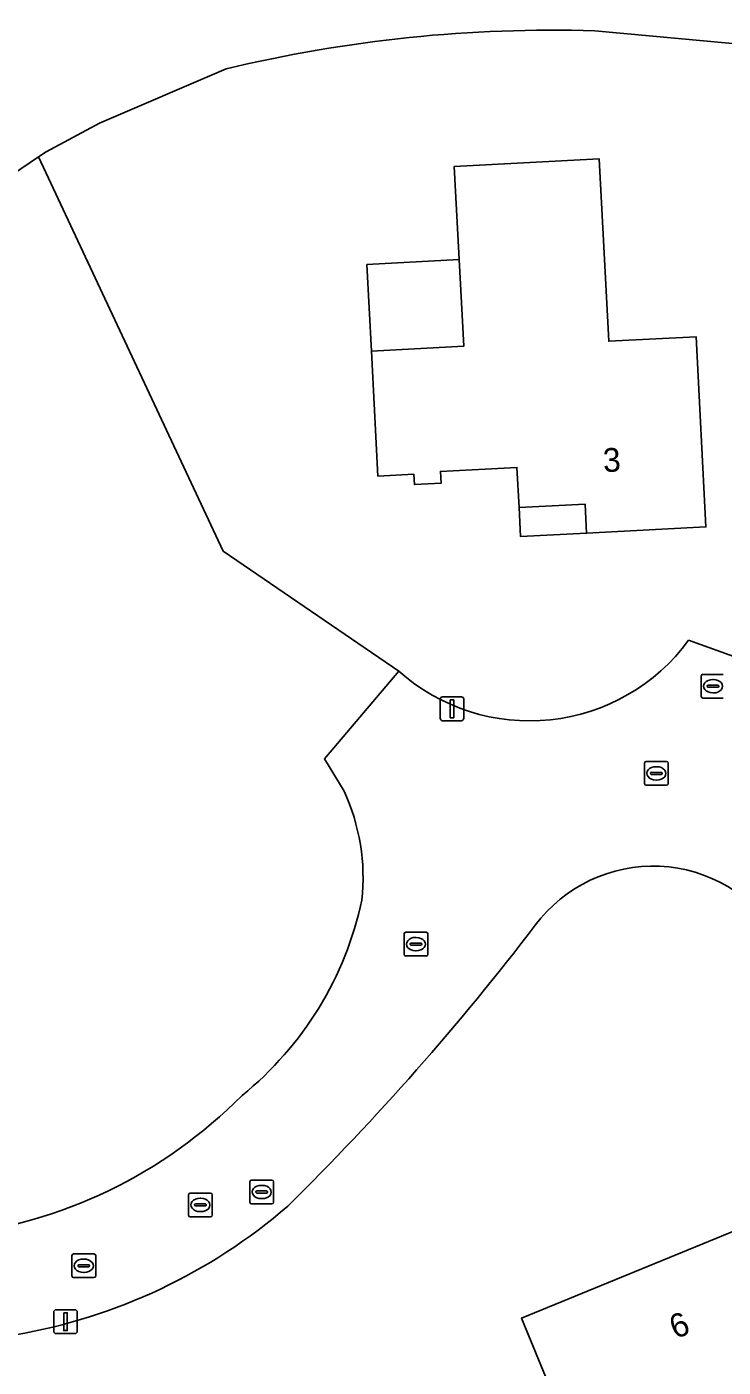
# Model space of a CAD drawing. Extents: x 162156 to 163172, y 378995 to 380779.
# Drawn here: x 162683.3 to 162712.5, y 380134.4 to 380190.7 of the extents above; entities that cross this region are included whole.
import ezdxf

# ---------------------------------------------------------------- set-up
doc = ezdxf.new("R2010")
doc.units = 0
for name, color, linetype in [('IMGEO_Brandkraan', 7, 'Continuous'), ('IMGEO_Erf', 7, 'Continuous'), ('IMGEO_Grasland_overig', 7, 'Continuous'), ('IMGEO_Kolk', 7, 'Continuous'), ('IMGEO_Lichtmast', 7, 'Continuous'), ('IMGEO_Naaldbos', 7, 'Continuous'), ('IMGEO_Pand', 7, 'Continuous'), ('IMGEO_Pand_nummerreeks', 7, 'Continuous'), ('IMGEO_Pand_overbouw', 7, 'Continuous'), ('IMGEO_Rijbaan_lokaal_open', 7, 'Continuous'), ('IMGEO_Rioolput', 7, 'Continuous')]:
    doc.layers.add(name, color=color, linetype=linetype)

msp = doc.modelspace()

# ---------------------------------------------------------------- linework, layer by layer
at = {"layer": 'IMGEO_Brandkraan'}
for p, q in [((162692.641, 380141.313), (162692.641, 380142.165)), ((162692.716, 380142.239), (162693.568, 380142.239)), ((162693.129, 380142.019), (162693.154, 380142.019)), ((162693.642, 380142.165), (162693.642, 380141.313)), ((162692.9, 380141.733), (162692.9, 380141.745)), ((162693.338, 380141.696), (162692.94, 380141.696)), ((162692.943, 380141.782), (162693.341, 380141.782)), ((162693.152, 380141.459), (162693.127, 380141.459)), ((162693.384, 380141.745), (162693.384, 380141.733)), ((162693.568, 380141.239), (162692.716, 380141.239))]:
    msp.add_line(p, q, dxfattribs=at)
for points in [[(162692.641, 380141.313), (162692.641, 380142.165)], [(162692.716, 380142.239), (162693.568, 380142.239)], [(162693.642, 380142.165), (162693.642, 380141.313)], [(162693.568, 380141.239), (162692.716, 380141.239)]]:
    msp.add_lwpolyline(points, dxfattribs=at)
for centre, radius, start, end in [((162692.718, 380142.163), 0.0765, 91.552, 178.448), ((162692.718, 380142.163), 0.0765, 91.552, 178.448), ((162693.566, 380142.163), 0.0765, 1.552, 88.448), ((162693.566, 380142.163), 0.0765, 1.552, 88.448), ((162692.94, 380141.742), 0.0403, 85.8775, 175.7526), ((162692.937, 380141.732), 0.0366, 178.938, 274.7102), ((162693.341, 380141.739), 0.043, 264.8664, 352.4533), ((162693.345, 380141.744), 0.0386, 1.7309, 96.639), ((162692.718, 380141.315), 0.0765, 181.552, 268.448), ((162692.718, 380141.315), 0.0765, 181.552, 268.448), ((162693.566, 380141.315), 0.0765, 271.552, 358.448), ((162693.566, 380141.315), 0.0765, 271.552, 358.448)]:
    msp.add_arc(centre, radius, start, end, dxfattribs=at)
for centre, major_axis, ratio, start_param, end_param in [((162693.128, 380141.739), (-0.387, 0.002), 0.722429, 4.712389, 7.853982), ((162693.153, 380141.739), (-0.39, 0.002), 0.717154, 1.570796, 4.712389)]:
    msp.add_ellipse(centre, major_axis=major_axis, ratio=ratio, start_param=start_param, end_param=end_param, dxfattribs=at)
at = {"layer": 'IMGEO_Erf'}
for points in [[(162714.231, 380184.849), (162713.997, 380189.904), (162707.141, 380190.538)], [(162691.653, 380188.938), (162686.321, 380186.65), (162684.072, 380185.457), (162683.75, 380185.241), (162691.517, 380168.667), (162698.902, 380163.627)], [(162711.089, 380164.923), (162715.507, 380163.335)], [(162714.758, 380133.013), (162707.223, 380129.931), (162708.11, 380127.761), (162704.256, 380126.184), (162703.725, 380127.483), (162701.832, 380132.11), (162705.263, 380133.513), (162704.065, 380136.442), (162715.035, 380140.929)]]:
    msp.add_lwpolyline(points, dxfattribs=at)
msp.add_lwpolyline([(162701.237, 380184.839), (162707.327, 380185.158), (162707.729, 380177.489), (162711.4, 380177.681), (162711.819, 380169.688), (162706.8, 380169.425), (162706.736, 380170.651), (162703.96, 380170.506), (162703.872, 380172.189), (162700.654, 380172.02), (162700.68, 380171.524), (162699.559, 380171.465), (162699.536, 380171.903), (162698.027, 380171.824), (162697.751, 380177.076), (162701.633, 380177.28)], close=True, dxfattribs=at)
for centre, radius, start, end in [((162705.362, 380131.994), 58.571, 88.25973, 103.5364), ((162704.405, 380169.825), 8.289, 228.3998, 323.7405), ((162709.595, 380149.254), 6.18, 31.5716, 143.3077), ((162614.624, 380221.792), 113.325, 314.63336, 322.59034), ((162678.782, 380159.06), 23.662, 279.726, 310.8004)]:
    msp.add_arc(centre, radius, start, end, dxfattribs=at)
at = {"layer": 'IMGEO_Grasland_overig'}
msp.add_lwpolyline([(162696.604, 380158.585), (162695.779, 380159.944), (162698.902, 380163.627), (162691.517, 380168.667), (162683.75, 380185.241), (162681.901, 380184), (162672.953, 380177.826), (162660.112, 380154.748), (162660.931, 380151.994)], dxfattribs=at)
for centre, radius, start, end in [((162688.648, 380154.932), 8.754, 353.8956, 24.664), ((162683.199, 380157.045), 14.478, 309.0155, 347.863), ((162677.9, 380160.074), 20.288, 276.155, 315.2697)]:
    msp.add_arc(centre, radius, start, end, dxfattribs=at)
at = {"layer": 'IMGEO_Kolk'}
for p, q in [((162709.234, 380158.906), (162709.234, 380159.758)), ((162709.309, 380159.832), (162710.161, 380159.832)), ((162709.722, 380159.612), (162709.747, 380159.612)), ((162710.235, 380159.758), (162710.235, 380158.906)), ((162709.493, 380159.326), (162709.493, 380159.338)), ((162709.931, 380159.289), (162709.533, 380159.289)), ((162709.536, 380159.375), (162709.934, 380159.375)), ((162709.745, 380159.052), (162709.72, 380159.052)), ((162709.977, 380159.338), (162709.977, 380159.326)), ((162710.161, 380158.832), (162709.309, 380158.832)), ((162699.126, 380151.731), (162699.126, 380152.583)), ((162699.201, 380152.657), (162700.053, 380152.657)), ((162699.385, 380152.151), (162699.385, 380152.163)), ((162699.428, 380152.2), (162699.826, 380152.2)), ((162699.614, 380152.437), (162699.639, 380152.437)), ((162699.869, 380152.163), (162699.869, 380152.151)), ((162700.127, 380152.583), (162700.127, 380151.731)), ((162700.053, 380151.657), (162699.201, 380151.657)), ((162699.823, 380152.114), (162699.425, 380152.114)), ((162699.637, 380151.877), (162699.612, 380151.877)), ((162690.063, 380140.768), (162690.063, 380141.62)), ((162690.138, 380141.694), (162690.99, 380141.694)), ((162690.551, 380141.474), (162690.576, 380141.474)), ((162691.064, 380141.62), (162691.064, 380140.768)), ((162690.322, 380141.188), (162690.322, 380141.2)), ((162690.76, 380141.151), (162690.362, 380141.151)), ((162690.365, 380141.237), (162690.763, 380141.237)), ((162690.574, 380140.914), (162690.549, 380140.914)), ((162690.806, 380141.2), (162690.806, 380141.188)), ((162690.99, 380140.694), (162690.138, 380140.694))]:
    msp.add_line(p, q, dxfattribs=at)
for points in [[(162709.234, 380158.906), (162709.234, 380159.758)], [(162709.309, 380159.832), (162710.161, 380159.832)], [(162710.235, 380159.758), (162710.235, 380158.906)], [(162710.161, 380158.832), (162709.309, 380158.832)], [(162699.126, 380151.731), (162699.126, 380152.583)], [(162699.201, 380152.657), (162700.053, 380152.657)], [(162700.127, 380152.583), (162700.127, 380151.731)], [(162700.053, 380151.657), (162699.201, 380151.657)], [(162690.063, 380140.768), (162690.063, 380141.62)], [(162690.138, 380141.694), (162690.99, 380141.694)], [(162691.064, 380141.62), (162691.064, 380140.768)], [(162690.99, 380140.694), (162690.138, 380140.694)]]:
    msp.add_lwpolyline(points, dxfattribs=at)
for centre, radius, start, end in [((162709.311, 380159.756), 0.0765, 91.552, 178.448), ((162709.311, 380159.756), 0.0765, 91.552, 178.448), ((162710.159, 380159.756), 0.0765, 1.552, 88.448), ((162710.159, 380159.756), 0.0765, 1.552, 88.448), ((162709.311, 380158.908), 0.0765, 181.552, 268.448), ((162709.311, 380158.908), 0.0765, 181.552, 268.448), ((162709.533, 380159.335), 0.0403, 85.8775, 175.7526), ((162709.53, 380159.325), 0.0366, 178.938, 274.7102), ((162709.934, 380159.332), 0.043, 264.8664, 352.4533), ((162709.938, 380159.337), 0.0386, 1.7309, 96.639), ((162710.159, 380158.908), 0.0765, 271.552, 358.448), ((162710.159, 380158.908), 0.0765, 271.552, 358.448), ((162699.203, 380152.581), 0.0765, 91.552, 178.448), ((162699.203, 380152.581), 0.0765, 91.552, 178.448), ((162699.425, 380152.16), 0.0403, 85.8775, 175.7526), ((162699.422, 380152.15), 0.0366, 178.938, 274.7102), ((162699.826, 380152.157), 0.043, 264.8664, 352.4533), ((162699.83, 380152.162), 0.0386, 1.7309, 96.639), ((162700.051, 380152.581), 0.0765, 1.552, 88.448), ((162700.051, 380152.581), 0.0765, 1.552, 88.448), ((162699.203, 380151.733), 0.0765, 181.552, 268.448), ((162699.203, 380151.733), 0.0765, 181.552, 268.448), ((162700.051, 380151.733), 0.0765, 271.552, 358.448), ((162700.051, 380151.733), 0.0765, 271.552, 358.448), ((162690.14, 380141.618), 0.0765, 91.552, 178.448), ((162690.14, 380141.618), 0.0765, 91.552, 178.448), ((162690.988, 380141.618), 0.0765, 1.552, 88.448), ((162690.988, 380141.618), 0.0765, 1.552, 88.448), ((162690.362, 380141.197), 0.0403, 85.8775, 175.7526), ((162690.359, 380141.187), 0.0366, 178.938, 274.7102), ((162690.763, 380141.194), 0.043, 264.8664, 352.4533), ((162690.767, 380141.199), 0.0386, 1.7309, 96.639), ((162690.14, 380140.77), 0.0765, 181.552, 268.448), ((162690.14, 380140.77), 0.0765, 181.552, 268.448), ((162690.988, 380140.77), 0.0765, 271.552, 358.448), ((162690.988, 380140.77), 0.0765, 271.552, 358.448)]:
    msp.add_arc(centre, radius, start, end, dxfattribs=at)
for centre, major_axis, ratio, start_param, end_param in [((162709.721, 380159.332), (-0.387, 0.002), 0.722429, 4.712389, 7.853982), ((162709.746, 380159.332), (-0.39, 0.002), 0.717154, 1.570796, 4.712389), ((162699.613, 380152.157), (-0.387, 0.002), 0.722429, 4.712389, 7.853982), ((162699.638, 380152.157), (-0.39, 0.002), 0.717154, 1.570796, 4.712389), ((162690.55, 380141.194), (-0.387, 0.002), 0.722429, 4.712389, 7.853982), ((162690.575, 380141.194), (-0.39, 0.002), 0.717154, 1.570796, 4.712389)]:
    msp.add_ellipse(centre, major_axis=major_axis, ratio=ratio, start_param=start_param, end_param=end_param, dxfattribs=at)
at = {"layer": 'IMGEO_Lichtmast'}
for p, q in [((162700.644, 380161.646), (162700.644, 380162.446)), ((162700.644, 380162.446), (162700.644, 380161.646)), ((162700.744, 380162.546), (162701.534, 380162.546)), ((162701.534, 380162.546), (162700.744, 380162.546)), ((162701.634, 380162.446), (162701.634, 380161.646)), ((162701.634, 380161.646), (162701.634, 380162.446)), ((162701.534, 380161.546), (162700.744, 380161.546)), ((162700.744, 380161.546), (162701.534, 380161.546)), ((162684.395, 380135.889), (162684.395, 380136.689)), ((162684.395, 380136.689), (162684.395, 380135.889)), ((162684.495, 380136.789), (162685.285, 380136.789)), ((162685.285, 380136.789), (162684.495, 380136.789)), ((162685.385, 380136.689), (162685.385, 380135.889)), ((162685.385, 380135.889), (162685.385, 380136.689)), ((162685.285, 380135.789), (162684.495, 380135.789)), ((162684.495, 380135.789), (162685.285, 380135.789))]:
    msp.add_line(p, q, dxfattribs=at)
for points in [[(162701.064, 380162.421), (162701.214, 380162.421), (162701.214, 380161.671), (162701.064, 380161.671), (162701.064, 380162.421)], [(162684.815, 380136.664), (162684.965, 380136.664), (162684.965, 380135.914), (162684.815, 380135.914), (162684.815, 380136.664)]]:
    msp.add_lwpolyline(points, dxfattribs=at)
for centre, start, end in [((162700.744, 380162.446), 90, 180), ((162700.744, 380162.446), 90, 180), ((162701.534, 380162.446), 0, 90), ((162701.534, 380162.446), 360, 90), ((162700.744, 380161.646), 180, 270), ((162700.744, 380161.646), 180, 270), ((162701.534, 380161.646), 270, 0), ((162701.534, 380161.646), 270, 0), ((162684.495, 380136.689), 90, 180), ((162684.495, 380136.689), 90, 180), ((162685.285, 380136.689), 0, 90), ((162685.285, 380136.689), 360, 90), ((162684.495, 380135.889), 180, 270), ((162684.495, 380135.889), 180, 270), ((162685.285, 380135.889), 270, 0), ((162685.285, 380135.889), 270, 0)]:
    msp.add_arc(centre, 0.1, start, end, dxfattribs=at)
at = {"layer": 'IMGEO_Naaldbos'}
for points in [[(162707.141, 380190.538), (162713.997, 380189.904), (162719.036, 380190.705)], [(162653.567, 380176.746), (162660.112, 380154.748), (162672.953, 380177.826), (162681.901, 380184), (162683.75, 380185.241), (162684.072, 380185.457), (162686.321, 380186.65), (162691.653, 380188.938)]]:
    msp.add_lwpolyline(points, dxfattribs=at)
msp.add_arc((162705.362, 380131.994), 58.571, 88.25973, 103.5364, dxfattribs=at)
at = {"layer": 'IMGEO_Pand'}
for points in [[(162707.327, 380185.158), (162701.237, 380184.839), (162701.633, 380177.28), (162697.751, 380177.076), (162698.027, 380171.824), (162699.536, 380171.903), (162699.559, 380171.465), (162700.68, 380171.524), (162700.654, 380172.02), (162703.872, 380172.189), (162703.96, 380170.506), (162706.736, 380170.651), (162706.8, 380169.425), (162711.819, 380169.688), (162711.4, 380177.681), (162707.729, 380177.489)], [(162714.758, 380133.013), (162717.348, 380126.682), (162718.312, 380127.077), (162718.738, 380127.251), (162721.278, 380128.29), (162723.365, 380129.143), (162719.226, 380139.263), (162716.219, 380138.033), (162715.035, 380140.929), (162704.065, 380136.442), (162705.263, 380133.513), (162701.832, 380132.11), (162703.725, 380127.483), (162704.256, 380126.184), (162708.11, 380127.761), (162707.223, 380129.931)]]:
    msp.add_lwpolyline(points, close=True, dxfattribs=at)
at = {"layer": 'IMGEO_Pand_overbouw'}
for points in [[(162697.559, 380180.721), (162697.751, 380177.076), (162701.633, 380177.28), (162701.442, 380180.925)], [(162703.96, 380170.506), (162704.025, 380169.279), (162706.8, 380169.425), (162706.736, 380170.651)]]:
    msp.add_lwpolyline(points, close=True, dxfattribs=at)
at = {"layer": 'IMGEO_Rijbaan_lokaal_open'}
for points in [[(162715.507, 380163.335), (162711.089, 380164.923)], [(162698.902, 380163.627), (162695.779, 380159.944), (162696.604, 380158.585)]]:
    msp.add_lwpolyline(points, dxfattribs=at)
for centre, radius, start, end in [((162704.405, 380169.825), 8.289, 228.3998, 323.7405), ((162688.648, 380154.932), 8.754, 353.8956, 24.664), ((162709.595, 380149.254), 6.18, 31.5716, 143.3077), ((162683.199, 380157.045), 14.478, 309.0155, 347.863), ((162614.624, 380221.792), 113.325, 314.63336, 322.59034), ((162677.9, 380160.074), 20.288, 276.155, 315.2697), ((162678.782, 380159.06), 23.662, 279.726, 310.8004)]:
    msp.add_arc(centre, radius, start, end, dxfattribs=at)
at = {"layer": 'IMGEO_Rioolput'}
for p, q in [((162711.616, 380162.567), (162711.616, 380163.419)), ((162711.691, 380163.493), (162712.543, 380163.493)), ((162711.875, 380162.987), (162711.875, 380162.999)), ((162712.313, 380162.95), (162711.915, 380162.95)), ((162711.918, 380163.036), (162712.316, 380163.036)), ((162712.104, 380163.273), (162712.129, 380163.273)), ((162712.359, 380162.999), (162712.359, 380162.987)), ((162712.543, 380162.493), (162711.691, 380162.493)), ((162712.127, 380162.713), (162712.102, 380162.713)), ((162685.16, 380138.214), (162685.16, 380139.066)), ((162685.235, 380139.14), (162686.087, 380139.14)), ((162685.419, 380138.634), (162685.419, 380138.646)), ((162685.462, 380138.683), (162685.86, 380138.683)), ((162685.648, 380138.92), (162685.673, 380138.92)), ((162685.903, 380138.646), (162685.903, 380138.634)), ((162686.161, 380139.066), (162686.161, 380138.214)), ((162686.087, 380138.14), (162685.235, 380138.14)), ((162685.857, 380138.597), (162685.459, 380138.597)), ((162685.671, 380138.36), (162685.646, 380138.36))]:
    msp.add_line(p, q, dxfattribs=at)
for points in [[(162711.616, 380162.567), (162711.616, 380163.419)], [(162711.691, 380163.493), (162712.543, 380163.493)], [(162712.543, 380162.493), (162711.691, 380162.493)], [(162685.16, 380138.214), (162685.16, 380139.066)], [(162685.235, 380139.14), (162686.087, 380139.14)], [(162686.161, 380139.066), (162686.161, 380138.214)], [(162686.087, 380138.14), (162685.235, 380138.14)]]:
    msp.add_lwpolyline(points, dxfattribs=at)
for centre, radius, start, end in [((162711.693, 380163.417), 0.0765, 91.552, 178.448), ((162711.693, 380163.417), 0.0765, 91.552, 178.448), ((162711.915, 380162.996), 0.0403, 85.8775, 175.7526), ((162711.912, 380162.986), 0.0366, 178.938, 274.7102), ((162712.316, 380162.993), 0.043, 264.8664, 352.4533), ((162712.32, 380162.998), 0.0386, 1.7309, 96.639), ((162711.693, 380162.569), 0.0765, 181.552, 268.448), ((162711.693, 380162.569), 0.0765, 181.552, 268.448), ((162685.237, 380139.064), 0.0765, 91.552, 178.448), ((162685.237, 380139.064), 0.0765, 91.552, 178.448), ((162685.459, 380138.643), 0.0403, 85.8775, 175.7526), ((162685.456, 380138.633), 0.0366, 178.938, 274.7102), ((162685.86, 380138.64), 0.043, 264.8664, 352.4533), ((162685.864, 380138.645), 0.0386, 1.7309, 96.639), ((162686.085, 380139.064), 0.0765, 1.552, 88.448), ((162686.085, 380139.064), 0.0765, 1.552, 88.448), ((162685.237, 380138.216), 0.0765, 181.552, 268.448), ((162685.237, 380138.216), 0.0765, 181.552, 268.448), ((162686.085, 380138.216), 0.0765, 271.552, 358.448), ((162686.085, 380138.216), 0.0765, 271.552, 358.448)]:
    msp.add_arc(centre, radius, start, end, dxfattribs=at)
for centre, major_axis, ratio, start_param, end_param in [((162712.103, 380162.993), (-0.387, 0.002), 0.722429, 4.712389, 7.853982), ((162712.128, 380162.993), (-0.39, 0.002), 0.717154, 1.570796, 4.712389), ((162685.647, 380138.64), (-0.387, 0.002), 0.722429, 4.712389, 7.853982), ((162685.672, 380138.64), (-0.39, 0.002), 0.717154, 1.570796, 4.712389)]:
    msp.add_ellipse(centre, major_axis=major_axis, ratio=ratio, start_param=start_param, end_param=end_param, dxfattribs=at)

# ---------------------------------------------------------------- texts
at = {"layer": 'IMGEO_Pand_nummerreeks'}
for s, rotation, p in [('3', 3.0023, (162707.514, 380171.986)), ('6', 22.248, (162710.537, 380135.545))]:
    msp.add_text(s, height=1, rotation=rotation, dxfattribs=at).set_placement(p)

doc.saveas('drawing.dxf')
